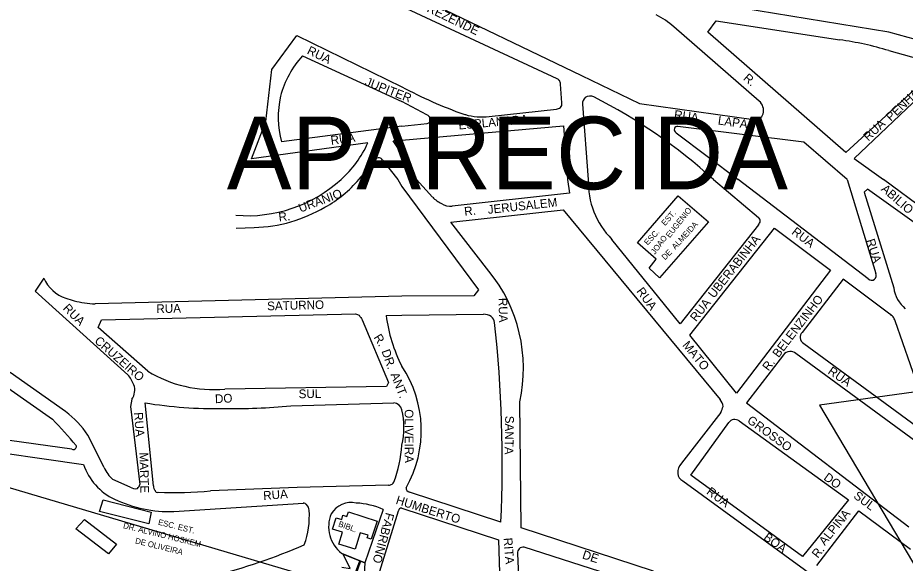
# Model space of a CAD drawing. Extents: x 325709 to 364434, y 7573432 to 7597073.
# Drawn here: x 339017 to 339628, y 7589237 to 7589613 of the extents above; entities that cross this region are included whole.
import ezdxf

# ---------------------------------------------------------------- set-up
doc = ezdxf.new("R2010")
doc.units = 0
for name, color, linetype in [('EDIFEXISTENT', 7, 'Continuous'), ('EDIFIDENTIF', 7, 'Continuous'), ('EDIFOBRAEXIS', 7, 'Continuous'), ('LIMITE_BAIRROS_MUNICIPIOS', 7, 'Continuous'), ('LOGRADOURO', 7, 'Continuous'), ('LOGRADOURO_TEXTO', 7, 'Continuous')]:
    doc.layers.add(name, color=color, linetype=linetype)

msp = doc.modelspace()

# ---------------------------------------------------------------- linework, layer by layer
at = {"layer": 'EDIFEXISTENT'}
for p, q in [((339443.64, 7589458.1), (339471.6, 7589490.61)), ((339471.6, 7589490.61), (339492.49, 7589472.66)), ((339492.49, 7589472.66), (339458.76, 7589434.17)), ((339456.59, 7589446.99), (339443.64, 7589458.1)), ((339451.8, 7589440.8), (339456.59, 7589446.99)), ((339458.76, 7589434.17), (339451.8, 7589440.8)), ((339073.27, 7589272.96), (339075.67, 7589281.02)), ((339075.67, 7589281.02), (339108.82, 7589272.65)), ((339057, 7589261.11), (339062.97, 7589267.62)), ((339062.97, 7589267.62), (339084.8, 7589250.47)), ((339107.28, 7589264.53), (339073.27, 7589272.96)), ((339108.82, 7589272.65), (339107.28, 7589264.53)), ((339233.69, 7589260.92), (339236.1, 7589268.73)), ((339236.1, 7589268.73), (339239.97, 7589267.54)), ((339239.97, 7589267.54), (339240.86, 7589270.42)), ((339240.86, 7589270.42), (339243.61, 7589269.57)), ((339243.61, 7589269.57), (339244.6, 7589272.78)), ((339244.6, 7589272.78), (339264.48, 7589266.4)), ((339079.33, 7589243.96), (339057, 7589261.11)), ((339240.62, 7589258.79), (339233.69, 7589260.92)), ((339264.48, 7589266.4), (339260.18, 7589254.04)), ((339238.04, 7589250.43), (339240.62, 7589258.79)), ((339252.67, 7589258.33), (339249.18, 7589246.99)), ((339258.18, 7589256.63), (339252.67, 7589258.33)), ((339257.62, 7589254.83), (339258.18, 7589256.63)), ((339260.18, 7589254.04), (339257.62, 7589254.83)), ((339084.8, 7589250.47), (339079.33, 7589243.96)), ((339249.18, 7589246.99), (339238.04, 7589250.43))]:
    msp.add_line(p, q, dxfattribs=at)
at = {"layer": 'EDIFOBRAEXIS'}
for p, q in [((339247.08, 7589224.39), (339252.37, 7589239.08)), ((339252.89, 7589238.87), (339247.77, 7589224.44))]:
    msp.add_line(p, q, dxfattribs=at)
msp.add_lwpolyline([(339240.14, 7589234.74), (339245.8, 7589233.86), (339241.07, 7589243.64), (339255.85, 7589237.68), (339254.68, 7589217.44), (339247.93, 7589217.71), (339239.51, 7589216.96), (339230.83, 7589214.94)], dxfattribs=at)
at = {"layer": 'LIMITE_BAIRROS_MUNICIPIOS'}
for points in [[(338912.59, 7589871.56), (339699, 7589756.03), (339790.21, 7589630.89), (339866.96, 7589387.52), (339569.08, 7589346.3), (339676.79, 7589164.86), (339281.39, 7589146.03)], [(339037.18, 7588923.62), (339117.12, 7588926.12), (339112.21, 7589050.43), (339017.39, 7589001.91), (338980.8, 7589103.84), (339281.39, 7589146.03), (339281.39, 7589209.11), (338959.74, 7589304.54)]]:
    msp.add_lwpolyline(points, dxfattribs=at)
at = {"layer": 'LOGRADOURO'}
for p, q in [((339281.39, 7589633.17), (339405.24, 7589573.47)), ((339616.77, 7589603.43), (339445.09, 7589631.56)), ((339388.34, 7589571.22), (339281.39, 7589621.12)), ((339527.5, 7589555.93), (339468.75, 7589607.16)), ((339587.07, 7589520.47), (339492.21, 7589603.47)), ((339213.08, 7589587.06), (339281.39, 7589555.58)), ((339616.78, 7589590.63), (339644.79, 7589582.97)), ((339405.24, 7589573.47), (339445.09, 7589554.26)), ((339646.83, 7589575.2), (339587.07, 7589520.47)), ((339391.6, 7589554.7), (339390.6, 7589567.54)), ((339648.05, 7589568.83), (339592.8, 7589516.41)), ((339298.61, 7589546.35), (339281.39, 7589555.58)), ((339341.47, 7589545.32), (339387.94, 7589550.35)), ((339405.73, 7589553.76), (339409.81, 7589501.91)), ((339445.09, 7589554.26), (339523.57, 7589543.22)), ((339281.39, 7589538.51), (339198.6, 7589527.74)), ((339281.39, 7589538.51), (339298.95, 7589540.48)), ((339281.39, 7589528.96), (339392.71, 7589538.85)), ((339392.71, 7589538.85), (339395.49, 7589501.91)), ((339558.21, 7589527.66), (339471.49, 7589538.35)), ((339470.3, 7589534.05), (339513, 7589501.91)), ((339257.96, 7589527.03), (339177.77, 7589515.98)), ((339275.51, 7589528.41), (339281.39, 7589528.96)), ((339281.39, 7589519.64), (339275.51, 7589528.41)), ((339588.06, 7589501.91), (339558.21, 7589527.66)), ((339281.39, 7589519.64), (339291.44, 7589501.91)), ((339268.1, 7589515.27), (339278.57, 7589501.91)), ((339592.8, 7589516.41), (339613.13, 7589501.91)), ((339278.57, 7589501.91), (339281.39, 7589497.04)), ((339302.63, 7589489.7), (339291.44, 7589501.91)), ((339395.49, 7589501.91), (339396.79, 7589492.32)), ((339496, 7589501.91), (339526.98, 7589475.61)), ((339602.57, 7589433.33), (339513, 7589501.91)), ((339588.06, 7589501.91), (339607.88, 7589437.12)), ((339682.41, 7589450.12), (339613.13, 7589501.91)), ((339281.39, 7589497.04), (339334.1, 7589425.7)), ((339697.21, 7589426.84), (339602.08, 7589495.19)), ((339396.79, 7589492.32), (339316.12, 7589483.43)), ((339315.19, 7589472.5), (339392.44, 7589481.02)), ((339392.44, 7589481.02), (339500.72, 7589350.27)), ((339167.39, 7589468.39), (339179.73, 7589468.77)), ((339341.42, 7589438.77), (339315.19, 7589472.5)), ((339526.95, 7589470.61), (339473.16, 7589402.33)), ((339479.63, 7589394.62), (339538.13, 7589468.35)), ((339538.13, 7589468.35), (339576.55, 7589439.41)), ((339473.16, 7589402.33), (339426.06, 7589460.61)), ((339576.55, 7589439.41), (339511.77, 7589354.63)), ((339034.84, 7589433.86), (339028.85, 7589424.79)), ((339585.35, 7589433.11), (339557.2, 7589396.36)), ((339617.45, 7589409.14), (339585.35, 7589433.11)), ((339028.85, 7589424.79), (339092.76, 7589367.29)), ((339281.39, 7589421.54), (339070.11, 7589416.08)), ((339270.62, 7589408.18), (339281.39, 7589408.29)), ((339281.39, 7589408.29), (339337.71, 7589409.03)), ((339254.16, 7589405.19), (339272.16, 7589362.03)), ((339648.48, 7589325.46), (339621.06, 7589404.36)), ((339106.51, 7589369.7), (339072.2, 7589399.85)), ((339511.77, 7589354.63), (339479.63, 7589394.62)), ((339544.14, 7589380.91), (339518.75, 7589347.93)), ((339649.43, 7589310.91), (339552.74, 7589381.95)), ((339049.76, 7589341.87), (339011.59, 7589368.74)), ((339010.07, 7589358.26), (339040.88, 7589336.57)), ((339110.49, 7589290.79), (339104.61, 7589347.92)), ((339204.92, 7589345.92), (339275.93, 7589347.83)), ((339363.68, 7589261.72), (339362.71, 7589348.72)), ((339518.75, 7589347.93), (339630.63, 7589262.54)), ((339501.17, 7589341.34), (339474.01, 7589306.43)), ((339480.48, 7589298.18), (339506.57, 7589334.43)), ((339513.66, 7589335.46), (339588.91, 7589281.09)), ((339054.07, 7589315.9), (338985.56, 7589325.59)), ((339076.4, 7589303.43), (339065.25, 7589325.61)), ((339557.27, 7589241.98), (339480.48, 7589298.18)), ((339094.3, 7589289.9), (339082.35, 7589295.16)), ((339474.83, 7589294.19), (339597.58, 7589204.85)), ((339284.32, 7589289.44), (339284.32, 7589289.44)), ((339349.62, 7589265.67), (339286.64, 7589286.3)), ((339588.91, 7589281.09), (339557.27, 7589241.98)), ((339124.36, 7589273.01), (339213.57, 7589278.69)), ((339268.62, 7589274.35), (339255.85, 7589237.68)), ((339266.32, 7589231.99), (339279.13, 7589273.52)), ((339281.39, 7589275.29), (339348.05, 7589253.43)), ((339567.16, 7589235.93), (339596.16, 7589273.54)), ((339596.16, 7589273.54), (339631.61, 7589247.12)), ((339454.81, 7589231.84), (339363.68, 7589261.72)), ((339348.05, 7589253.43), (339349.55, 7589201.91)), ((339255.85, 7589237.68), (339239.98, 7589244.21)), ((339361.09, 7589244.17), (339363.38, 7589194.44)), ((339445.67, 7589222.84), (339365.65, 7589248.51))]:
    msp.add_line(p, q, dxfattribs=at)
for points in [[(339492.21, 7589603.47), (339497.9, 7589611.3), (339582.92, 7589598.07)], [(339177.77, 7589515.98), (339187.65, 7589541.88), (339191.97, 7589577.69), (339209.07, 7589601.09), (339281.39, 7589565.81)], [(339602.08, 7589495.19), (339599.8, 7589493.02), (339620.14, 7589427.12)], [(339334.1, 7589425.7), (339331.04, 7589421.65), (339281.39, 7589421.54)], [(339072.2, 7589399.85), (339074.59, 7589405.17), (339249.55, 7589409.36)], [(339558.18, 7589388.77), (339646.25, 7589324.37), (339648.48, 7589325.46)], [(339272.16, 7589362.03), (339270.73, 7589359.23), (339159.44, 7589357.41)], [(339095.54, 7589350.36), (339094.47, 7589345.5), (339101, 7589291.75)], [(338959.74, 7589304.54), (338979.01, 7589317.35), (339062.2, 7589305.51)], [(339272.17, 7589291.11), (339209.25, 7589289.53), (339149.67, 7589287.29)]]:
    msp.add_lwpolyline(points, dxfattribs=at)
for centre, radius, start, end in [((339420.85, 7589549.41), 75.03, 50.32457, 61.49483), ((338344.49, 7584878.82), 4892.92, 73.62598, 74.92855), ((339555.91, 7589394.2), 205.65, 72.78295, 82.4538), ((339260.04, 7589543.34), 64.16, 137.05282, 165.67598), ((339386.14, 7589566.55), 5.16, 42.46422, 64.81425), ((339387.32, 7589568.01), 3.32, 351.88302, 37.61569), ((339420.91, 7589822.59), 292.24, 241.48297, 250.67645), ((339261.28, 7589544.93), 64.99, 167.2974, 195.33715), ((339388.28, 7589553.85), 3.42, 314.32352, 14.23135), ((339411.67, 7589553.86), 5.94, 131.86332, 180.90446), ((339411.3, 7589552.35), 6.94, 69.94905, 121.2047), ((339234.85, 7589212.42), 389.88, 47.94594, 62.69715), ((339521.62, 7589549.27), 8.89, 345.88319, 48.58535), ((339387.62, 7589555.23), 4.89, 273.84338, 308.63582), ((339297.37, 7589542.6), 3.95, 12.80599, 71.64367), ((339298.54, 7589543.14), 2.69, 278.65451, 7.07181), ((339325.97, 7589551.83), 5.32, 250.67645, 261.36634), ((339336.19, 7589583.35), 38.39, 253.31756, 277.89993), ((339524.72, 7589548.91), 5.81, 258.60774, 341.81774), ((339471.58, 7589536.32), 2.6, 163.66851, 240.54799), ((339471.13, 7589536.15), 2.23, 80.61414, 156.35788), ((339191.74, 7589556.26), 72.39, 311.33427, 336.18345), ((338953.32, 7589767.43), 399.45, 318.34045, 321.09158), ((339274.41, 7589440.23), 77, 96.27004, 97.65616), ((339265.55, 7589513.91), 2.89, 28.04642, 81.00925), ((339175, 7589572.64), 95.75, 265.2969, 312.38225), ((339190.32, 7589553.21), 80.04, 298.44512, 320.14089), ((339465.78, 7589500.08), 56, 178.12401, 224.81678), ((339317.88, 7589504.33), 21.13, 223.82342, 244.25142), ((339176.98, 7589569.68), 100.94, 271.55989, 300.64945), ((339315.15, 7589495.22), 11.82, 236.96552, 274.70532), ((339525.22, 7589473.16), 3.02, 1.03584, 54.40277), ((339523.18, 7589474.1), 5.14, 317.18684, 350.05046), ((339257.9, 7589371.49), 107.25, 347.74256, 38.85369), ((339057.72, 7589443.76), 24.92, 203.40451, 252.06567), ((339604.92, 7589435.71), 3.34, 225.39114, 307.9519), ((339604.62, 7589435.73), 3.55, 311.48015, 23.08061), ((339643.95, 7589430.94), 24.12, 189.11818, 228.85708), ((339074.04, 7589488.78), 72.81, 250.75601, 255.45223), ((339074.04, 7589488.78), 72.81, 255.45213, 266.90491), ((339261.34, 7589433.7), 27.05, 244.166, 249.90308), ((339796.08, 7589775.77), 656.51, 214.03741, 214.36561), ((339374.92, 7589421.22), 105.12, 187.12882, 207.15718), ((339337.57, 7589399.74), 9.29, 55.07329, 89.15618), ((339611.4, 7589399.84), 11.1, 40.9654, 56.93795), ((339340.33, 7589403.16), 4.92, 2.01651, 58.55223), ((338453.72, 7589306.05), 896.81, 357.41928, 6.22731), ((339613.84, 7589402.66), 7.42, 13.19336, 36.877), ((339559.55, 7589393.2), 3.93, 126.71884, 187.85154), ((339561.18, 7589393.49), 5.59, 188.41971, 237.49722), ((339548.81, 7589377.76), 5.64, 93.0006, 145.98177), ((339548.64, 7589376.85), 6.54, 51.16323, 91.06697), ((339215.06, 7589328.97), 79.75, 330.28561, 33.72324), ((339075.21, 7589352.39), 23.01, 20.2323, 40.33038), ((339151.7, 7589444.24), 87.17, 238.77483, 275.09484), ((339086.7, 7589356.56), 10.79, 324.93078, 20.56124), ((339152.77, 7589639.47), 295.5, 260.62055, 271.0517), ((339275.61, 7589341.94), 5.91, 11.76132, 86.85681), ((339490.78, 7589343.4), 12.08, 9.70193, 34.64753), ((339012.18, 7589290.57), 63.59, 33.43018, 53.77749), ((339165.82, 7589730.41), 386.47, 268.86815, 275.8059), ((339229.48, 7589330.93), 53.32, 346.76601, 13.23399), ((339352.16, 7589398.97), 159.77, 338.85417, 340.42108), ((338822.9, 7589124.15), 304.37, 39.70598, 44.26119), ((339511.38, 7589330.4), 6.27, 105.15102, 140.00899), ((339510.27, 7589330.31), 6.16, 56.69584, 94.97931), ((339054.91, 7589318.38), 2.62, 251.36, 322.07209), ((339055.67, 7589317.75), 1.63, 323.02255, 31.10902), ((339185.97, 7589325.77), 95.68, 340.10732, 355.77873), ((339101.1, 7589318.66), 41.07, 198.67632, 244.73533), ((339481.23, 7589299.74), 9.84, 137.19913, 182.59313), ((339098.03, 7589312.73), 23.55, 203.25813, 228.24234), ((339477.54, 7589299.72), 6.16, 183.8921, 243.93161), ((339096.47, 7589292.54), 4.59, 307.85029, 350.11348), ((339272.28, 7589294.83), 3.71, 268.34414, 309.97621), ((339272.11, 7589295.91), 4.69, 303.10225, 324.8768), ((339097.99, 7589295.41), 6.63, 236.23016, 281.30582), ((339113.6, 7589289.95), 3.22, 164.90304, 232.65168), ((339112.88, 7589287.46), 1.24, 183.2887, 303.2129), ((339125.53, 7589541.65), 255.51, 267.31323, 275.42111), ((339287.37, 7589289.26), 3.05, 176.59441, 256.1358), ((339121.9, 7589363.23), 90.25, 244.86586, 271.55844), ((339213.89, 7589276.41), 2.3, 36.31905, 98.11917), ((339156.99, 7589270.35), 60.74, 340.50692, 3.36827), ((339211.32, 7589273.23), 6.35, 6.20837, 45.74069), ((339246.51, 7589263.15), 16.07, 77.49457, 148.85072), ((339248.07, 7589230.06), 48.82, 65.1137, 87.75057), ((339280.86, 7589273.63), 1.74, 72.12489, 183.81283), ((339254.15, 7589262.55), 23.18, 157.38536, 232.31211), ((339033.13, 7589675.67), 462.53, 284.8251, 293.05325), ((339364.94, 7589244.58), 3.87, 135.99632, 186.21888), ((339365.04, 7589244.66), 3.89, 81.1187, 137.89992)]:
    msp.add_arc(centre, radius, start, end, dxfattribs=at)

# ---------------------------------------------------------------- texts
at = {"layer": 'EDIFIDENTIF'}
for s, rotation, p in [('EUGENIO', 51.45955, (339465.9, 7589461.28)), ('EST.', 48.19208, (339462.67, 7589469.65)), ('ALMEIDA', 47.37494, (339469.75, 7589453.32)), ('ESC.', 46.71679, (339450.67, 7589456.23)), ('JOAO', 53.25769, (339455.7, 7589449.87)), ('DE', 45.561, (339462.63, 7589446.04)), ('ESC. EST.', 346.06134, (339113.25, 7589264.01)), ('DR. ALVINO HOSKEM', 346.06134, (339089.19, 7589261.65)), ('BIBL.', 340.82097, (339237.29, 7589262.89)), ('DE OLIVEIRA', 346.06134, (339097.46, 7589251.16))]:
    msp.add_text(s, height=4, rotation=rotation, dxfattribs=at).set_placement(p)
at = {"layer": 'LIMITE_BAIRROS_MUNICIPIOS'}
msp.add_text('APARECIDA', height=50, dxfattribs=at).set_placement((339160.88, 7589495.12))
at = {"layer": 'LOGRADOURO_TEXTO'}
for s, rotation, p in [('REZENDE', 334.26308, (339298.17, 7589617.78)), ('RUA', 333.99399, (339215.62, 7589588.75)), ('R.', 318.81811, (339516.12, 7589570.99)), ('JUPITER', 338.74452, (339255.48, 7589566.92)), ('PENHA', 43.49265, (339618.19, 7589541.61)), ('RUA', 351.9912, (339468.54, 7589543.81)), ('ESPLANADA', 5.08002, (339320.66, 7589536.26)), ('LAPA', 351.9912, (339498.79, 7589539.81)), ('RUA ', 43.49265, (339602.66, 7589527.91)), ('RUA', 7.41229, (339232.77, 7589525.79)), ('URANIO', 20.55014, (339211.6, 7589479.01)), ('ABILIO', 318.81811, (339610.99, 7589494.61)), ('JERUSALEM', 6.29478, (339340.88, 7589478.08)), ('R.', 6.29478, (339324.7, 7589476.79)), ('R.', 7.21901, (339196.88, 7589472.88)), ('RUA', 322.55771, (339549.38, 7589464.75)), ('UBERABINHA', 51.76702, (339496.4, 7589419.61)), ('RUA', 287.71743, (339601.08, 7589459.89)), ('RUA', 306.50397, (339442.65, 7589424.78)), ('BELENZINHO', 52.61823, (339540.85, 7589378.65)), ('RUA', 314.88584, (339047.61, 7589412.64)), ('RUA', 1.47915, (339112.43, 7589409.73)), ('SATURNO', 1.47915, (339188.71, 7589411.65)), ('RUA', 270.95456, (339348.05, 7589420.23)), ('RUA', 51.76702, (339484.07, 7589403.43)), ('R.', 301.76842, (339261.75, 7589393.04)), ('CRUZEIRO', 318.68848, (339069.28, 7589389.91)), ('MATO', 309.62972, (339474.26, 7589387.49)), ('DR.', 289.60956, (339267.29, 7589383.59)), ('R.', 52.61823, (339533.91, 7589369.47)), ('RUA', 325.21098, (339574.3, 7589368.49)), ('ANT.', 291.78705, (339273.45, 7589367.47)), ('DO', 2.76649, (339152.85, 7589347.66)), ('SUL', 0.93358, (339210.35, 7589351.11)), ('RUA', 274.06514, (339096.99, 7589341.27)), ('OLIVEIRA', 270.20672, (339283.34, 7589343.5)), ('SANTA', 269.00438, (339352.64, 7589339.08)), ('GROSSO', 324.14912, (339518.69, 7589334.7)), ('MARTE', 271.26136, (339100.71, 7589313.69)), ('DO', 324.14912, (339571.41, 7589295.37)), ('RUA', 4.47991, (339186.17, 7589280.96)), ('RUA', 323.80352, (339490.69, 7589285.58)), ('SUL', 323.30764, (339591.99, 7589282.78)), ('HUMBERTO', 342.48137, (339276.81, 7589278.45)), ('ALPINA', 51.02201, (339572.69, 7589249.24)), ('FABRINO', 254.92545, (339270.47, 7589272.69)), ('BOA', 323.80352, (339529.99, 7589254.12)), ('RITA', 274.55732, (339351.43, 7589254.76)), ('DE', 341.84595, (339405.19, 7589240.83)), ('R.', 51.02201, (339567.85, 7589240.47))]:
    msp.add_text(s, height=6, rotation=rotation, dxfattribs=at).set_placement(p)

doc.saveas('drawing.dxf')
